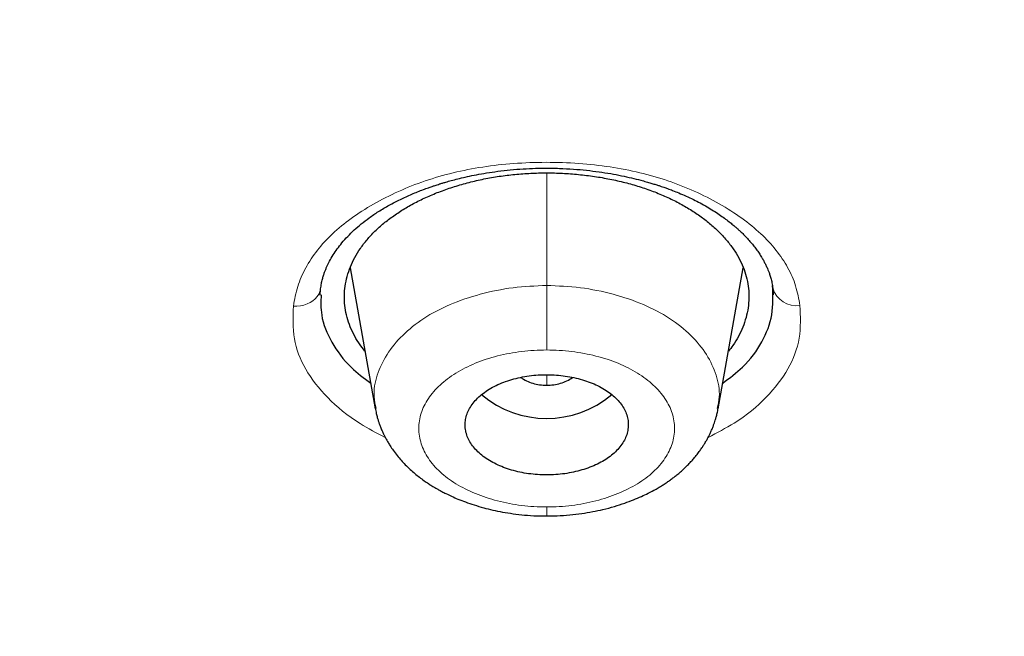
# Model space of a CAD drawing. Header units: millimetres. Extents: x 8 to 1023, y 12 to 832.
# Tile 507 of 656: x 633 to 644, y 745 to 752. Entities that reach past the tile are written whole.
import ezdxf

# ---------------------------------------------------------------- set-up
doc = ezdxf.new("R2010")
doc.units = ezdxf.units.MM

msp = doc.modelspace()

# ---------------------------------------------------------------- linework, layer by layer
at = {"color": 8, "linetype": 'Continuous', "lineweight": 0}
for p, q in [((638.967, 750.291), (638.967, 749.051)), ((636.476, 749.032), (636.474, 749.016)), ((641.46, 749.023), (641.458, 749.04)), ((638.967, 747.951), (638.967, 748.067))]:
    msp.add_line(p, q, dxfattribs=at)
at = {"color": 7, "linetype": 'Continuous', "lineweight": 30}
for p, q in [((636.799, 749.245), (637.076, 747.692)), ((640.858, 747.692), (641.135, 749.246)), ((636.47, 748.944), (636.474, 749.014)), ((641.46, 749.022), (641.465, 748.948))]:
    msp.add_line(p, q, dxfattribs=at)
at = {"color": 8, "linetype": 'Continuous', "lineweight": 0, "flags": 128}
msp.add_lwpolyline([(636.474, 749.014), (636.474, 749.014), (636.466, 748.984), (636.453, 748.955), (636.435, 748.928), (636.413, 748.903), (636.387, 748.881), (636.357, 748.862), (636.324, 748.847), (636.289, 748.835), (636.252, 748.827), (636.213, 748.823), (636.174, 748.823)], dxfattribs=at)
at = {"color": 8, "linetype": 'Continuous', "lineweight": 0}
msp.add_arc((641.718, 749.096), 0.268, 196.2033, 278.9921, dxfattribs=at)
at = {"color": 7, "linetype": 'Continuous', "lineweight": 30}
msp.add_arc((638.967, 748.695), 1.11, 229.7046, 310.2267, dxfattribs=at)
for points, knots in [([(599.682, 745.296), (599.045, 745.71), (597.769, 746.537), (595.954, 747.852), (594.215, 749.218), (592.561, 750.639), (590.993, 752.11), (589.514, 753.627), (588.127, 755.19), (586.835, 756.793), (585.64, 758.435), (584.544, 760.114), (583.551, 761.825), (582.662, 763.565), (581.879, 765.332), (581.203, 767.121), (580.634, 768.929), (580.173, 770.754), (579.821, 772.591), (579.58, 774.437), (579.449, 776.289), (579.431, 778.143), (579.525, 779.997), (579.731, 781.845), (580.046, 783.686), (580.472, 785.515), (581.006, 787.329), (581.648, 789.125), (582.396, 790.899), (583.25, 792.649), (584.209, 794.369), (585.272, 796.059), (586.435, 797.713), (587.696, 799.329), (589.053, 800.905), (590.502, 802.438), (592.041, 803.924), (593.668, 805.361), (595.379, 806.746), (597.172, 808.076), (599.044, 809.349), (600.991, 810.562), (603.009, 811.713), (605.094, 812.8), (607.242, 813.822), (609.448, 814.777), (611.71, 815.662), (614.023, 816.476), (616.382, 817.216), (618.785, 817.882), (621.225, 818.472), (623.697, 818.985), (626.198, 819.422), (628.723, 819.78), (631.267, 820.06), (633.826, 820.26), (636.394, 820.386), (638.109, 820.401), (638.967, 820.409)], [0, 0, 0, 0, 0.017858, 0.035716, 0.053573, 0.07143, 0.089286, 0.107143, 0.124999, 0.142856, 0.160713, 0.178571, 0.196429, 0.214287, 0.232143, 0.25, 0.267856, 0.285712, 0.303568, 0.321425, 0.339282, 0.35714, 0.374998, 0.392856, 0.410713, 0.42857, 0.446428, 0.464285, 0.482142, 0.499999, 0.517857, 0.535714, 0.553571, 0.571428, 0.589285, 0.607142, 0.624999, 0.642856, 0.660713, 0.67857, 0.696427, 0.714284, 0.732141, 0.749999, 0.767857, 0.785715, 0.803573, 0.821432, 0.83929, 0.857149, 0.875005, 0.892861, 0.910716, 0.928572, 0.946428, 0.964284, 0.982141, 1, 1, 1, 1]), ([(638.967, 820.409), (639.825, 820.401), (641.54, 820.386), (644.108, 820.26), (646.667, 820.06), (649.211, 819.78), (651.736, 819.422), (654.237, 818.985), (656.847, 818.443), (659.555, 817.781), (662.346, 816.982), (665.077, 816.082), (667.741, 815.083), (670.332, 813.99), (672.724, 812.86), (674.924, 811.713), (676.942, 810.562), (678.889, 809.349), (680.762, 808.076), (682.555, 806.746), (684.266, 805.361), (685.893, 803.924), (687.432, 802.438), (688.881, 800.905), (690.237, 799.329), (691.498, 797.713), (692.662, 796.059), (693.724, 794.369), (694.737, 792.553), (695.676, 790.607), (696.518, 788.53), (697.215, 786.425), (697.764, 784.298), (698.165, 782.153), (698.403, 780.1), (698.503, 778.144), (698.485, 776.289), (698.354, 774.437), (698.113, 772.591), (697.761, 770.754), (697.3, 768.929), (696.731, 767.121), (696.054, 765.331), (695.271, 763.565), (694.383, 761.824), (693.39, 760.113), (692.294, 758.435), (691.099, 756.793), (689.735, 755.101), (688.185, 753.369), (686.433, 751.611), (684.562, 749.919), (682.573, 748.298), (680.479, 746.747), (678.994, 745.78), (678.252, 745.296)], [0, 0, 0, 0, 0.017859, 0.035717, 0.053574, 0.07143, 0.089287, 0.107143, 0.125, 0.145832, 0.166666, 0.1875, 0.208333, 0.229166, 0.249999, 0.267856, 0.285713, 0.303571, 0.321429, 0.339287, 0.357144, 0.375001, 0.392858, 0.410715, 0.428572, 0.446429, 0.464286, 0.482143, 0.500002, 0.520835, 0.541668, 0.562501, 0.583334, 0.604167, 0.624999, 0.642856, 0.660713, 0.678571, 0.696428, 0.714286, 0.732144, 0.750003, 0.76786, 0.785718, 0.803575, 0.821433, 0.839289, 0.857146, 0.875003, 0.895835, 0.916668, 0.9375, 0.958333, 0.979167, 1, 1, 1, 1]), ([(638.967, 818.009), (638.363, 818.005), (637.155, 817.997), (635.344, 817.932), (633.537, 817.829), (631.733, 817.684), (629.932, 817.497), (628.138, 817.27), (626.406, 817.01), (624.74, 816.723), (623.142, 816.413), (621.561, 816.07), (619.998, 815.696), (618.452, 815.29), (616.871, 814.836), (615.257, 814.332), (613.617, 813.776), (612.006, 813.183), (610.424, 812.556), (608.872, 811.894), (607.347, 811.195), (605.892, 810.481), (604.506, 809.757), (603.192, 809.027), (601.909, 808.271), (600.657, 807.489), (599.437, 806.68), (598.215, 805.823), (596.995, 804.914), (595.784, 803.952), (594.616, 802.964), (593.491, 801.949), (592.408, 800.907), (591.368, 799.838), (590.398, 798.773), (589.498, 797.719), (588.669, 796.68), (587.883, 795.627), (587.142, 794.56), (586.444, 793.479), (585.772, 792.352), (585.13, 791.179), (584.523, 789.96), (583.969, 788.728), (583.469, 787.481), (583.022, 786.222), (582.629, 784.948), (582.298, 783.698), (582.028, 782.477), (581.813, 781.29), (581.646, 780.102), (581.527, 778.911), (581.456, 777.72), (581.433, 776.492), (581.462, 775.23), (581.549, 773.935), (581.692, 772.641), (581.893, 771.348), (582.15, 770.056), (582.464, 768.768), (582.823, 767.522), (583.22, 766.322), (583.651, 765.17), (584.126, 764.03), (584.646, 762.902), (585.211, 761.785), (585.839, 760.646), (586.536, 759.488), (587.305, 758.312), (588.125, 757.153), (588.999, 756.011), (589.924, 754.886), (590.899, 753.781), (591.891, 752.731), (592.892, 751.735), (593.898, 750.792), (594.941, 749.871), (596.02, 748.973), (597.135, 748.096), (598.32, 747.217), (599.579, 746.339), (600.913, 745.464), (602.288, 744.619), (603.703, 743.803), (605.158, 743.016), (606.648, 742.263), (608.124, 741.565), (609.578, 740.921), (611.01, 740.327), (612.463, 739.764), (613.937, 739.231), (615.434, 738.729), (616.999, 738.243), (618.633, 737.778), (620.334, 737.336), (622.053, 736.934), (623.789, 736.571), (625.543, 736.247), (627.31, 735.962), (629.038, 735.725), (630.722, 735.531), (632.361, 735.377), (634.005, 735.258), (635.654, 735.172), (637.309, 735.119), (638.414, 735.113), (638.967, 735.109)], [0, 0, 0, 0, 0.01003, 0.020054, 0.030083, 0.040124, 0.050187, 0.060282, 0.070362, 0.079553, 0.088711, 0.097842, 0.106955, 0.116055, 0.12515, 0.135215, 0.145244, 0.155247, 0.165233, 0.175211, 0.185191, 0.195231, 0.204429, 0.213609, 0.222777, 0.23194, 0.241107, 0.250284, 0.260264, 0.270231, 0.280194, 0.290164, 0.300149, 0.31016, 0.320251, 0.329484, 0.338685, 0.347862, 0.357022, 0.366175, 0.375328, 0.385279, 0.395221, 0.405163, 0.415118, 0.425096, 0.435106, 0.445185, 0.454404, 0.463594, 0.472765, 0.481925, 0.491084, 0.500249, 0.510205, 0.520158, 0.530119, 0.540101, 0.550114, 0.56017, 0.570237, 0.579425, 0.588586, 0.597726, 0.606856, 0.615983, 0.625115, 0.635087, 0.645061, 0.655045, 0.665052, 0.67509, 0.685171, 0.695207, 0.70436, 0.713496, 0.722621, 0.731743, 0.74087, 0.750008, 0.759978, 0.769956, 0.779952, 0.789974, 0.800033, 0.810138, 0.820182, 0.829338, 0.838477, 0.847605, 0.856731, 0.86586, 0.875, 0.885017, 0.895019, 0.905016, 0.915017, 0.92503, 0.935066, 0.945076, 0.954226, 0.963368, 0.97251, 0.981657, 0.990818, 1, 1, 1, 1]), ([(638.967, 735.109), (639.574, 735.113), (640.787, 735.121), (642.603, 735.185), (644.413, 735.288), (646.217, 735.433), (648.014, 735.618), (649.801, 735.844), (651.525, 736.103), (653.184, 736.389), (654.78, 736.7), (656.361, 737.043), (657.927, 737.419), (659.479, 737.828), (661.066, 738.282), (662.683, 738.787), (664.324, 739.344), (665.935, 739.936), (667.518, 740.564), (669.071, 741.227), (670.597, 741.926), (672.053, 742.641), (673.438, 743.365), (674.752, 744.095), (676.034, 744.851), (677.285, 745.634), (678.505, 746.442), (679.727, 747.299), (680.947, 748.208), (682.157, 749.169), (683.325, 750.157), (684.449, 751.171), (685.531, 752.212), (686.571, 753.281), (687.54, 754.346), (688.44, 755.401), (689.269, 756.44), (690.054, 757.494), (690.796, 758.561), (691.493, 759.642), (692.165, 760.769), (692.807, 761.942), (693.414, 763.161), (693.967, 764.394), (694.467, 765.639), (694.913, 766.898), (695.307, 768.172), (695.637, 769.422), (695.907, 770.643), (696.122, 771.83), (696.289, 773.019), (696.407, 774.209), (696.478, 775.401), (696.501, 776.628), (696.472, 777.89), (696.385, 779.185), (696.241, 780.478), (696.04, 781.77), (695.783, 783.061), (695.469, 784.349), (695.11, 785.595), (694.712, 786.795), (694.282, 787.948), (693.806, 789.089), (693.286, 790.218), (692.721, 791.335), (692.12, 792.423), (691.486, 793.483), (690.822, 794.514), (690.118, 795.532), (689.373, 796.538), (688.589, 797.53), (687.765, 798.51), (686.903, 799.473), (685.994, 800.432), (685.038, 801.383), (684.031, 802.327), (682.988, 803.248), (681.91, 804.146), (680.795, 805.023), (679.662, 805.863), (678.514, 806.667), (677.353, 807.437), (676.161, 808.184), (674.939, 808.909), (673.685, 809.611), (672.401, 810.29), (671.091, 810.944), (669.74, 811.58), (668.351, 812.195), (666.92, 812.79), (665.466, 813.354), (663.991, 813.887), (662.494, 814.39), (661.001, 814.854), (659.513, 815.28), (658.034, 815.671), (656.538, 816.032), (655.027, 816.364), (653.499, 816.666), (651.955, 816.939), (650.399, 817.182), (648.812, 817.398), (647.198, 817.584), (645.557, 817.739), (643.913, 817.86), (642.267, 817.945), (640.618, 817.999), (639.517, 818.006), (638.967, 818.009)], [0, 0, 0, 0, 0.010081, 0.020137, 0.030179, 0.040216, 0.050257, 0.060311, 0.070335, 0.079491, 0.088633, 0.097767, 0.1069, 0.116039, 0.125192, 0.135253, 0.145282, 0.155288, 0.16528, 0.175267, 0.185259, 0.195301, 0.204496, 0.213673, 0.222839, 0.232002, 0.241168, 0.250345, 0.260322, 0.270285, 0.280246, 0.290212, 0.300194, 0.310203, 0.320293, 0.329526, 0.338727, 0.347904, 0.357065, 0.366218, 0.375372, 0.385323, 0.395264, 0.405207, 0.415162, 0.425139, 0.435149, 0.445226, 0.454443, 0.463632, 0.472801, 0.481959, 0.491116, 0.500279, 0.510233, 0.520184, 0.530144, 0.540125, 0.550137, 0.560192, 0.570258, 0.579448, 0.588609, 0.59775, 0.60688, 0.616007, 0.625139, 0.633867, 0.642594, 0.651329, 0.660077, 0.668845, 0.677642, 0.686473, 0.695244, 0.704395, 0.713529, 0.722653, 0.731774, 0.740899, 0.750037, 0.758756, 0.767483, 0.776222, 0.78498, 0.793764, 0.802579, 0.811433, 0.820208, 0.829363, 0.838502, 0.847632, 0.856762, 0.865897, 0.875044, 0.883755, 0.89247, 0.901196, 0.909939, 0.918704, 0.927499, 0.936329, 0.945126, 0.954305, 0.963462, 0.972602, 0.981734, 0.990864, 1, 1, 1, 1]), ([(696.002, 776.466), (695.995, 775.965), (695.98, 774.963), (695.861, 773.463), (695.671, 771.966), (695.403, 770.472), (695.058, 768.982), (694.646, 767.529), (694.173, 766.115), (693.644, 764.745), (693.05, 763.39), (692.39, 762.05), (691.653, 760.704), (690.836, 759.354), (689.936, 758.003), (688.967, 756.676), (687.929, 755.373), (686.822, 754.093), (685.671, 752.865), (684.485, 751.69), (683.268, 750.57), (681.999, 749.481), (680.677, 748.423), (679.281, 747.382), (677.809, 746.359), (676.259, 745.359), (674.655, 744.399), (672.996, 743.477), (671.286, 742.597), (669.568, 741.779), (667.85, 741.022), (666.138, 740.324), (664.394, 739.67), (662.62, 739.06), (660.784, 738.485), (658.885, 737.946), (656.924, 737.45), (654.934, 737.004), (652.914, 736.61), (650.868, 736.267), (648.844, 735.984), (646.851, 735.757), (644.895, 735.584), (642.936, 735.461), (640.975, 735.386), (638.968, 735.36), (636.917, 735.386), (634.827, 735.468), (632.743, 735.605), (630.664, 735.798), (628.594, 736.046), (626.578, 736.343), (624.621, 736.682), (622.727, 737.062), (620.857, 737.487), (619.01, 737.958), (617.144, 738.486), (615.264, 739.075), (613.374, 739.728), (611.522, 740.43), (609.706, 741.18), (607.926, 741.979), (606.219, 742.809), (604.589, 743.665), (603.037, 744.539), (601.531, 745.45), (600.073, 746.396), (598.63, 747.399), (597.207, 748.46), (595.812, 749.581), (594.477, 750.737), (593.201, 751.928), (591.982, 753.155), (590.846, 754.392), (589.791, 755.634), (588.819, 756.873), (587.909, 758.133), (587.061, 759.414), (586.26, 760.742), (585.51, 762.116), (584.818, 763.533), (584.199, 764.965), (583.654, 766.413), (583.181, 767.878), (582.788, 769.332), (582.473, 770.771), (582.232, 772.188), (582.061, 773.609), (581.954, 775.036), (581.941, 775.989), (581.934, 776.466)], [0, 0, 0, 0, 0.011647, 0.023279, 0.034914, 0.046569, 0.058262, 0.069997, 0.081033, 0.092045, 0.103046, 0.114051, 0.125075, 0.136674, 0.148268, 0.159874, 0.171507, 0.183184, 0.194903, 0.205931, 0.216944, 0.227954, 0.238974, 0.250018, 0.2616, 0.2732, 0.284834, 0.296518, 0.308264, 0.319998, 0.330999, 0.341975, 0.352941, 0.363907, 0.374886, 0.386463, 0.398058, 0.409684, 0.421356, 0.433089, 0.444843, 0.455871, 0.466863, 0.477832, 0.488791, 0.499751, 0.51144, 0.523115, 0.53479, 0.54648, 0.558201, 0.569925, 0.580927, 0.591892, 0.602833, 0.61376, 0.624687, 0.6364, 0.648087, 0.659761, 0.671439, 0.683135, 0.694871, 0.705904, 0.716895, 0.727858, 0.738804, 0.749746, 0.761426, 0.773081, 0.784724, 0.796373, 0.808043, 0.819784, 0.830839, 0.841857, 0.852852, 0.863839, 0.87483, 0.886496, 0.898127, 0.909738, 0.921348, 0.932974, 0.944696, 0.955762, 0.96681, 0.977856, 0.988914, 1, 1, 1, 1]), ([(582.445, 775.805), (582.445, 775.791), (582.446, 775.76), (582.447, 775.709), (582.449, 775.649), (582.451, 775.581), (582.454, 775.505), (582.457, 775.421), (582.461, 775.331), (582.465, 775.232), (582.47, 775.126), (582.481, 774.907), (582.5, 774.597), (582.529, 774.201), (582.56, 773.843), (582.593, 773.506), (582.628, 773.19), (582.665, 772.876), (582.711, 772.525), (582.768, 772.132), (582.837, 771.695), (582.904, 771.311), (582.965, 770.984), (583.017, 770.718), (583.07, 770.459), (583.122, 770.215), (583.173, 769.987), (583.221, 769.774), (583.26, 769.611), (583.288, 769.493), (583.306, 769.42), (583.323, 769.353), (583.337, 769.294), (583.35, 769.246), (583.359, 769.209), (583.366, 769.182), (583.372, 769.159), (583.378, 769.131), (583.387, 769.096), (583.398, 769.054), (583.41, 769.007), (583.428, 768.941), (583.451, 768.852), (583.482, 768.737), (583.516, 768.613), (583.553, 768.478), (583.594, 768.333), (583.638, 768.177), (583.686, 768.014), (583.735, 767.849), (583.784, 767.687), (583.847, 767.486), (583.922, 767.248), (584.011, 766.978), (584.098, 766.72), (584.182, 766.477), (584.265, 766.245), (584.347, 766.019), (584.43, 765.796), (584.513, 765.577), (584.597, 765.362), (584.681, 765.149), (584.766, 764.938), (584.855, 764.724), (584.947, 764.504), (585.046, 764.275), (585.151, 764.035), (585.248, 763.818), (585.336, 763.627), (585.412, 763.461), (585.492, 763.292), (585.572, 763.123), (585.654, 762.954), (585.734, 762.791), (585.812, 762.634), (585.886, 762.487), (585.955, 762.351), (586.02, 762.225), (586.076, 762.116), (586.123, 762.027), (586.16, 761.957), (586.191, 761.898), (586.22, 761.843), (586.252, 761.784), (586.292, 761.708), (586.342, 761.618), (586.399, 761.511), (586.463, 761.395), (586.533, 761.269), (586.609, 761.134), (586.69, 760.991), (586.777, 760.838), (586.871, 760.677), (587.008, 760.442), (587.188, 760.142), (587.409, 759.783), (587.629, 759.435), (587.821, 759.138), (587.984, 758.889), (588.12, 758.687), (588.252, 758.491), (588.381, 758.303), (588.506, 758.125), (588.624, 757.956), (588.737, 757.798), (588.845, 757.648), (588.946, 757.509), (589.042, 757.378), (589.137, 757.25), (589.234, 757.12), (589.337, 756.983), (589.452, 756.831), (589.581, 756.663), (589.725, 756.478), (589.878, 756.283), (590.04, 756.08), (590.266, 755.8), (590.557, 755.446), (590.835, 755.119), (591.036, 754.886), (591.156, 754.747), (591.277, 754.609), (591.4, 754.47), (591.524, 754.331), (591.649, 754.193), (591.765, 754.066), (591.87, 753.951), (591.962, 753.851), (592.045, 753.762), (592.112, 753.69), (592.164, 753.634), (592.204, 753.592), (592.239, 753.554), (592.272, 753.52), (592.3, 753.49), (592.322, 753.467), (592.339, 753.449), (592.357, 753.43), (592.378, 753.408), (592.405, 753.379), (592.44, 753.343), (592.483, 753.298), (592.534, 753.245), (592.592, 753.184), (592.655, 753.12), (592.72, 753.053), (592.785, 752.985), (592.852, 752.918), (592.977, 752.79), (593.165, 752.601), (593.418, 752.35), (593.681, 752.094), (593.968, 751.819), (594.277, 751.527), (594.605, 751.224), (594.934, 750.926), (595.263, 750.634), (595.591, 750.348), (595.881, 750.099), (596.129, 749.89), (596.331, 749.722), (596.524, 749.563), (596.706, 749.414), (596.867, 749.284), (597.008, 749.171), (597.13, 749.074), (597.25, 748.978), (597.374, 748.881), (597.508, 748.776), (597.652, 748.664), (597.808, 748.544), (597.975, 748.417), (598.153, 748.282), (598.342, 748.141), (598.538, 747.995), (598.739, 747.847), (598.94, 747.701), (599.22, 747.499), (599.579, 747.245), (600.015, 746.943), (600.448, 746.649), (600.879, 746.363), (601.31, 746.083), (601.742, 745.808), (602.163, 745.545), (602.575, 745.293), (602.98, 745.049), (603.395, 744.804), (603.824, 744.556), (604.265, 744.306), (604.63, 744.103), (604.91, 743.95), (605.099, 743.847), (605.28, 743.75), (605.452, 743.658), (605.614, 743.573), (605.766, 743.493), (605.908, 743.418), (606.018, 743.361), (606.097, 743.321), (606.146, 743.296), (606.187, 743.275), (606.219, 743.258), (606.245, 743.244), (606.269, 743.232), (606.296, 743.218), (606.334, 743.199), (606.385, 743.173), (606.45, 743.14), (606.523, 743.103), (606.6, 743.064), (606.717, 743.005), (606.876, 742.925), (607.083, 742.823), (607.304, 742.715), (607.539, 742.6), (607.787, 742.482), (608.042, 742.36), (608.3, 742.239), (608.556, 742.121), (608.862, 741.98), (609.217, 741.82), (609.617, 741.643), (610.008, 741.473), (610.39, 741.31), (610.766, 741.152), (611.14, 740.998), (611.62, 740.804), (612.207, 740.572), (612.904, 740.306), (613.624, 740.041), (614.365, 739.777), (615.129, 739.515), (615.898, 739.262), (616.673, 739.017), (617.494, 738.768), (618.362, 738.517), (619.278, 738.265), (620.2, 738.025), (621.127, 737.797), (622.059, 737.58), (622.997, 737.374), (623.913, 737.186), (624.807, 737.014), (625.678, 736.856), (626.552, 736.709), (627.428, 736.572), (628.306, 736.445), (629.187, 736.328), (630.071, 736.221), (630.957, 736.124), (631.845, 736.037), (632.734, 735.96), (633.626, 735.894), (634.502, 735.839), (635.362, 735.794), (636.206, 735.76), (637.052, 735.735), (637.899, 735.719), (638.792, 735.711), (639.729, 735.714), (640.71, 735.73), (641.688, 735.758), (642.665, 735.798), (643.641, 735.851), (644.614, 735.915), (645.559, 735.99), (646.476, 736.074), (647.363, 736.165), (648.248, 736.266), (649.13, 736.378), (650.01, 736.499), (650.887, 736.63), (651.762, 736.772), (652.635, 736.923), (653.504, 737.085), (654.37, 737.257), (655.233, 737.438), (656.074, 737.625), (656.896, 737.818), (657.697, 738.016), (658.494, 738.223), (659.287, 738.438), (660.116, 738.673), (660.981, 738.931), (661.879, 739.211), (662.77, 739.503), (663.654, 739.806), (664.53, 740.12), (665.398, 740.445), (666.12, 740.726), (666.7, 740.96), (667.143, 741.142), (667.588, 741.328), (668.034, 741.52), (668.482, 741.716), (668.917, 741.91), (669.34, 742.103), (669.753, 742.295), (670.072, 742.446), (670.296, 742.553), (670.422, 742.614), (670.548, 742.675), (670.676, 742.737), (670.803, 742.8), (670.931, 742.863), (671.055, 742.924), (671.178, 742.986), (671.297, 743.046), (671.41, 743.103), (671.509, 743.153), (671.593, 743.195), (671.663, 743.231), (671.716, 743.258), (671.758, 743.28), (671.794, 743.299), (671.835, 743.32), (671.884, 743.345), (671.941, 743.375), (672.014, 743.412), (672.102, 743.458), (672.207, 743.513), (672.322, 743.574), (672.442, 743.637), (672.603, 743.723), (672.805, 743.831), (673.079, 743.98), (673.387, 744.149), (673.729, 744.34), (674.075, 744.537), (674.42, 744.735), (674.759, 744.934), (675.112, 745.144), (675.478, 745.365), (675.854, 745.596), (676.221, 745.826), (676.583, 746.057), (676.944, 746.291), (677.308, 746.531), (677.675, 746.777), (678.047, 747.031), (678.36, 747.25), (678.612, 747.427), (678.798, 747.56), (678.973, 747.686), (679.139, 747.806), (679.295, 747.92), (679.441, 748.028), (679.577, 748.129), (679.7, 748.221), (679.811, 748.305), (679.915, 748.384), (680.023, 748.466), (680.137, 748.553), (680.258, 748.646), (680.386, 748.745), (680.529, 748.857), (680.688, 748.981), (680.862, 749.12), (681.045, 749.266), (681.232, 749.418), (681.42, 749.571), (681.688, 749.792), (682.03, 750.08), (682.41, 750.406), (682.745, 750.7), (683.041, 750.964), (683.336, 751.231), (683.633, 751.505), (683.935, 751.789), (684.176, 752.02), (684.355, 752.194), (684.472, 752.308), (684.59, 752.424), (684.708, 752.542), (684.825, 752.658), (684.938, 752.772), (685.046, 752.882), (685.149, 752.986), (685.246, 753.085), (685.332, 753.175), (685.409, 753.255), (685.47, 753.319), (685.517, 753.367), (685.551, 753.403), (685.58, 753.433), (685.606, 753.461), (685.634, 753.491), (685.668, 753.526), (685.708, 753.569), (685.755, 753.619), (685.823, 753.691), (685.911, 753.786), (686.019, 753.902), (686.13, 754.023), (686.261, 754.167), (686.414, 754.336), (686.589, 754.532), (686.77, 754.738), (686.954, 754.95), (687.232, 755.274), (687.595, 755.709), (687.935, 756.13), (688.169, 756.427), (688.303, 756.598), (688.435, 756.77), (688.565, 756.94), (688.692, 757.108), (688.814, 757.272), (688.931, 757.431), (689.041, 757.581), (689.143, 757.723), (689.237, 757.855), (689.319, 757.97), (689.39, 758.07), (689.453, 758.16), (689.517, 758.252), (689.586, 758.351), (689.658, 758.457), (689.741, 758.578), (689.834, 758.715), (689.937, 758.87), (690.046, 759.035), (690.16, 759.21), (690.318, 759.454), (690.515, 759.764), (690.767, 760.174), (691.033, 760.62), (691.239, 760.978), (691.37, 761.211), (691.43, 761.318), (691.487, 761.421), (691.539, 761.516), (691.585, 761.6), (691.624, 761.673), (691.656, 761.731), (691.68, 761.776), (691.698, 761.81), (691.712, 761.836), (691.722, 761.856), (691.731, 761.873), (691.741, 761.892), (691.755, 761.918), (691.772, 761.95), (691.792, 761.987), (691.821, 762.042), (691.861, 762.12), (691.914, 762.221), (691.971, 762.333), (692.05, 762.488), (692.151, 762.687), (692.272, 762.933), (692.396, 763.19), (692.523, 763.459), (692.637, 763.706), (692.738, 763.928), (692.824, 764.122), (692.909, 764.315), (692.989, 764.502), (693.063, 764.678), (693.134, 764.848), (693.201, 765.011), (693.263, 765.166), (693.32, 765.309), (693.369, 765.433), (693.41, 765.538), (693.445, 765.63), (693.481, 765.724), (693.522, 765.831), (693.568, 765.954), (693.619, 766.094), (693.674, 766.245), (693.732, 766.407), (693.792, 766.58), (693.852, 766.754), (693.911, 766.928), (693.968, 767.099), (694.024, 767.271), (694.079, 767.441), (694.131, 767.607), (694.181, 767.77), (694.241, 767.971), (694.31, 768.207), (694.387, 768.476), (694.443, 768.68), (694.48, 768.82), (694.5, 768.897), (694.519, 768.966), (694.534, 769.027), (694.548, 769.079), (694.559, 769.122), (694.568, 769.158), (694.576, 769.19), (694.585, 769.225), (694.596, 769.269), (694.61, 769.323), (694.625, 769.386), (694.643, 769.459), (694.664, 769.543), (694.686, 769.637), (694.71, 769.74), (694.737, 769.854), (694.774, 770.015), (694.819, 770.219), (694.876, 770.49), (694.936, 770.784), (694.997, 771.101), (695.053, 771.412), (695.105, 771.717), (695.154, 772.019), (695.204, 772.356), (695.256, 772.734), (695.308, 773.156), (695.354, 773.588), (695.395, 774.028), (695.429, 774.472), (695.451, 774.796), (695.459, 774.972), (695.46, 774.998)], [0, 0, 0, 0, 0.000308, 0.00069, 0.001145, 0.001674, 0.002276, 0.00292, 0.003632, 0.004411, 0.005257, 0.006152, 0.009626, 0.012651, 0.015604, 0.018178, 0.020695, 0.02317, 0.025678, 0.029092, 0.032585, 0.036159, 0.038302, 0.040463, 0.042551, 0.044541, 0.046341, 0.048052, 0.049674, 0.050287, 0.050886, 0.051446, 0.051921, 0.05231, 0.052613, 0.052804, 0.052961, 0.053179, 0.053464, 0.053812, 0.054194, 0.054604, 0.05543, 0.056351, 0.057369, 0.058452, 0.059626, 0.060891, 0.062239, 0.063584, 0.064902, 0.066193, 0.068489, 0.070695, 0.07281, 0.074779, 0.076663, 0.078501, 0.080325, 0.082135, 0.0839, 0.08565, 0.087387, 0.08913, 0.090952, 0.092859, 0.09485, 0.096926, 0.098274, 0.099656, 0.101071, 0.102516, 0.103918, 0.105323, 0.106643, 0.107879, 0.109031, 0.110099, 0.111082, 0.111784, 0.112377, 0.112857, 0.113276, 0.11378, 0.114377, 0.115197, 0.116102, 0.117093, 0.118169, 0.119332, 0.120556, 0.121864, 0.123254, 0.124726, 0.127926, 0.131043, 0.134078, 0.13703, 0.138843, 0.140623, 0.142364, 0.14403, 0.145612, 0.147112, 0.148529, 0.149862, 0.151113, 0.15228, 0.153387, 0.154557, 0.155794, 0.157098, 0.15869, 0.160373, 0.162145, 0.164008, 0.165957, 0.169858, 0.173805, 0.175097, 0.176394, 0.177695, 0.179001, 0.180312, 0.181628, 0.182918, 0.183956, 0.184904, 0.185762, 0.186531, 0.186966, 0.187365, 0.18773, 0.18806, 0.188352, 0.188581, 0.188733, 0.18889, 0.189107, 0.189383, 0.189718, 0.190161, 0.190677, 0.191267, 0.191909, 0.192557, 0.193211, 0.193869, 0.194531, 0.196938, 0.199405, 0.201934, 0.204523, 0.207615, 0.210672, 0.213694, 0.216683, 0.219637, 0.222551, 0.224419, 0.226191, 0.227867, 0.229446, 0.23093, 0.232027, 0.233066, 0.234053, 0.235094, 0.236222, 0.237439, 0.238744, 0.240137, 0.241618, 0.243188, 0.244814, 0.246468, 0.248106, 0.249729, 0.253273, 0.256743, 0.260138, 0.263484, 0.26681, 0.270115, 0.2734, 0.276392, 0.279395, 0.28247, 0.285617, 0.288837, 0.292128, 0.293531, 0.294898, 0.296193, 0.297416, 0.298566, 0.299645, 0.300653, 0.301588, 0.301976, 0.302323, 0.302612, 0.302842, 0.303015, 0.303155, 0.303344, 0.303584, 0.303961, 0.304422, 0.304945, 0.305488, 0.306049, 0.307393, 0.30883, 0.310362, 0.311986, 0.313704, 0.315477, 0.317252, 0.318998, 0.320714, 0.323489, 0.326185, 0.328803, 0.331343, 0.333818, 0.336286, 0.338754, 0.343278, 0.347803, 0.352328, 0.357176, 0.362024, 0.366874, 0.371725, 0.376579, 0.382198, 0.387818, 0.393438, 0.399057, 0.404677, 0.410297, 0.415916, 0.421067, 0.426217, 0.431363, 0.436505, 0.441643, 0.44678, 0.451918, 0.457057, 0.462198, 0.467338, 0.472478, 0.477619, 0.482467, 0.487317, 0.49217, 0.49703, 0.501898, 0.507534, 0.513158, 0.518775, 0.524387, 0.529996, 0.535605, 0.541214, 0.546354, 0.551494, 0.556634, 0.561772, 0.566907, 0.572047, 0.577191, 0.582339, 0.587488, 0.592639, 0.59779, 0.602941, 0.607798, 0.612655, 0.617512, 0.622369, 0.627226, 0.632845, 0.638459, 0.64407, 0.64968, 0.65529, 0.660898, 0.666508, 0.669406, 0.67233, 0.675279, 0.678255, 0.681257, 0.684301, 0.68705, 0.689866, 0.69275, 0.693613, 0.694482, 0.695357, 0.696238, 0.697125, 0.698018, 0.698897, 0.699709, 0.7006, 0.701391, 0.702082, 0.702673, 0.703163, 0.703553, 0.703797, 0.704045, 0.704323, 0.704664, 0.705071, 0.705543, 0.706196, 0.706944, 0.707779, 0.708635, 0.709499, 0.711221, 0.712975, 0.715398, 0.717879, 0.720418, 0.722964, 0.725469, 0.727931, 0.730829, 0.733666, 0.736441, 0.73918, 0.741976, 0.744786, 0.747659, 0.750595, 0.753592, 0.755153, 0.756652, 0.758075, 0.759422, 0.760694, 0.76189, 0.763011, 0.764057, 0.764932, 0.765771, 0.766663, 0.767617, 0.768632, 0.769708, 0.770846, 0.77225, 0.773737, 0.775308, 0.776945, 0.778574, 0.780189, 0.783939, 0.787607, 0.790333, 0.793014, 0.795703, 0.798467, 0.801307, 0.804223, 0.805343, 0.806474, 0.807615, 0.808768, 0.809931, 0.811049, 0.812089, 0.813144, 0.814106, 0.814973, 0.815747, 0.816426, 0.816815, 0.81716, 0.817451, 0.81769, 0.817966, 0.818306, 0.818714, 0.819191, 0.819737, 0.820807, 0.821917, 0.823067, 0.824256, 0.826025, 0.827874, 0.829805, 0.831814, 0.833841, 0.838883, 0.843888, 0.845453, 0.847015, 0.848572, 0.850125, 0.851625, 0.853136, 0.854564, 0.85591, 0.857172, 0.858352, 0.85945, 0.860254, 0.861023, 0.86184, 0.862717, 0.863654, 0.86465, 0.865925, 0.867287, 0.868734, 0.870268, 0.871888, 0.875148, 0.878391, 0.882556, 0.886693, 0.887618, 0.888542, 0.889446, 0.89026, 0.890977, 0.891598, 0.892122, 0.892465, 0.892749, 0.892973, 0.893137, 0.893255, 0.893404, 0.893628, 0.893917, 0.894227, 0.894552, 0.895334, 0.896195, 0.897134, 0.898152, 0.900125, 0.902192, 0.904352, 0.906606, 0.908953, 0.91054, 0.912168, 0.913799, 0.915348, 0.916812, 0.91819, 0.919568, 0.920848, 0.92203, 0.923114, 0.923897, 0.924625, 0.925385, 0.926208, 0.927268, 0.928417, 0.929652, 0.930976, 0.932387, 0.933885, 0.93524, 0.936655, 0.938067, 0.939448, 0.940799, 0.942118, 0.943407, 0.945689, 0.947868, 0.949944, 0.950626, 0.951255, 0.951815, 0.952306, 0.952726, 0.953077, 0.953358, 0.953576, 0.953864, 0.954213, 0.954643, 0.955153, 0.955745, 0.956418, 0.957172, 0.958007, 0.958924, 0.959918, 0.961895, 0.963844, 0.966437, 0.968978, 0.971468, 0.973907, 0.976298, 0.978703, 0.981989, 0.985351, 0.988789, 0.992305, 0.995867, 0.999377, 1, 1, 1, 1]), ([(636.474, 749.014), (636.477, 749.033), (636.482, 749.069), (636.493, 749.118), (636.505, 749.16), (636.517, 749.195), (636.53, 749.228), (636.543, 749.259), (636.557, 749.289), (636.579, 749.332), (636.611, 749.387), (636.656, 749.454), (636.71, 749.522), (636.772, 749.592), (636.843, 749.662), (636.922, 749.73), (637.011, 749.798), (637.113, 749.868), (637.209, 749.924), (637.291, 749.968), (637.353, 749.999), (637.416, 750.029), (637.479, 750.057), (637.543, 750.083), (637.604, 750.107), (637.657, 750.127), (637.7, 750.141), (637.733, 750.152), (637.761, 750.161), (637.787, 750.17), (637.819, 750.18), (637.862, 750.192), (637.918, 750.208), (637.99, 750.227), (638.073, 750.247), (638.169, 750.267), (638.278, 750.287), (638.399, 750.306), (638.532, 750.322), (638.67, 750.334), (638.809, 750.342), (638.954, 750.345), (639.105, 750.342), (639.259, 750.334), (639.405, 750.321), (639.542, 750.304), (639.671, 750.284), (639.79, 750.261), (639.901, 750.237), (639.991, 750.214), (640.062, 750.195), (640.114, 750.18), (640.159, 750.166), (640.196, 750.154), (640.229, 750.143), (640.263, 750.132), (640.305, 750.117), (640.36, 750.096), (640.428, 750.069), (640.505, 750.036), (640.584, 749.999), (640.661, 749.959), (640.735, 749.918), (640.805, 749.876), (640.869, 749.834), (640.926, 749.793), (640.976, 749.755), (641.018, 749.722), (641.052, 749.693), (641.08, 749.668), (641.108, 749.642), (641.139, 749.612), (641.173, 749.576), (641.209, 749.536), (641.244, 749.494), (641.278, 749.451), (641.309, 749.407), (641.334, 749.366), (641.353, 749.335), (641.366, 749.311), (641.375, 749.293), (641.384, 749.275), (641.393, 749.257), (641.402, 749.235), (641.414, 749.207), (641.426, 749.172), (641.44, 749.129), (641.452, 749.078), (641.457, 749.041), (641.46, 749.022)], [0, 0, 0, 0, 0.01389, 0.02616, 0.036822, 0.045957, 0.054519, 0.062802, 0.070811, 0.078865, 0.096571, 0.114344, 0.131714, 0.151205, 0.170433, 0.18933, 0.208623, 0.229478, 0.251883, 0.262736, 0.273452, 0.284033, 0.294477, 0.304786, 0.31471, 0.323128, 0.329403, 0.334296, 0.337873, 0.341638, 0.346214, 0.351603, 0.360259, 0.370426, 0.382105, 0.395299, 0.41001, 0.426244, 0.444012, 0.462519, 0.480497, 0.497938, 0.51893, 0.538956, 0.558029, 0.576155, 0.593341, 0.609587, 0.624895, 0.639191, 0.647683, 0.655204, 0.661756, 0.66734, 0.671957, 0.676263, 0.68261, 0.691206, 0.702041, 0.715089, 0.728676, 0.74174, 0.755755, 0.769126, 0.781856, 0.793945, 0.805146, 0.814907, 0.822775, 0.829347, 0.83573, 0.84401, 0.854229, 0.864976, 0.876172, 0.887814, 0.899766, 0.910559, 0.919787, 0.924629, 0.929416, 0.934249, 0.939129, 0.944647, 0.952004, 0.961226, 0.972305, 0.985233, 1, 1, 1, 1]), ([(636.963, 748.325), (636.94, 748.356), (636.891, 748.419), (636.834, 748.518), (636.789, 748.621), (636.757, 748.725), (636.738, 748.831), (636.734, 748.937), (636.743, 749.044), (636.765, 749.151), (636.801, 749.257), (636.849, 749.36), (636.911, 749.46), (636.985, 749.556), (637.071, 749.649), (637.169, 749.737), (637.279, 749.82), (637.399, 749.899), (637.529, 749.971), (637.668, 750.037), (637.815, 750.096), (637.969, 750.148), (638.13, 750.193), (638.295, 750.23), (638.465, 750.258), (638.637, 750.278), (638.812, 750.29), (638.987, 750.293), (639.164, 750.287), (639.341, 750.273), (639.515, 750.251), (639.685, 750.22), (639.85, 750.182), (640.009, 750.136), (640.109, 750.099), (640.16, 750.081)], [0, 0, 0, 0, 0.029088, 0.059244, 0.089589, 0.119781, 0.149859, 0.18001, 0.210419, 0.241264, 0.271977, 0.302313, 0.332451, 0.362579, 0.39288, 0.422953, 0.453307, 0.483875, 0.514188, 0.544468, 0.574842, 0.605175, 0.635688, 0.666002, 0.696089, 0.726462, 0.756622, 0.786765, 0.817088, 0.847784, 0.87868, 0.909155, 0.939402, 0.969617, 1, 1, 1, 1]), ([(640.16, 750.081), (640.208, 750.061), (640.305, 750.021), (640.441, 749.953), (640.568, 749.878), (640.685, 749.798), (640.792, 749.713), (640.887, 749.622), (640.971, 749.528), (641.042, 749.431), (641.1, 749.331), (641.145, 749.228), (641.177, 749.123), (641.195, 749.017), (641.199, 748.911), (641.19, 748.804), (641.167, 748.697), (641.132, 748.592), (641.083, 748.489), (641.03, 748.4), (640.988, 748.347), (640.971, 748.326)], [0, 0, 0, 0, 0.053163, 0.106807, 0.160715, 0.214165, 0.267688, 0.322075, 0.375723, 0.428956, 0.482103, 0.535496, 0.589014, 0.642233, 0.695477, 0.749066, 0.803317, 0.857639, 0.911253, 0.964479, 1, 1, 1, 1]), ([(636.48, 748.949), (636.477, 748.874), (636.471, 748.696), (636.584, 748.423), (636.77, 748.167), (636.951, 748.031), (637.026, 747.975)], [0, 0, 0, 0, 0.212756, 0.504092, 0.795694, 1, 1, 1, 1]), ([(640.908, 747.973), (640.984, 748.031), (641.167, 748.168), (641.354, 748.426), (641.472, 748.733), (641.462, 748.944), (641.457, 749.052)], [0, 0, 0, 0, 0.191067, 0.45512, 0.720825, 1, 1, 1, 1]), ([(639.545, 747.092), (639.57, 747.105), (639.619, 747.132), (639.683, 747.179), (639.74, 747.23), (639.788, 747.286), (639.825, 747.345), (639.851, 747.406), (639.865, 747.468), (639.868, 747.531), (639.86, 747.593), (639.84, 747.654), (639.809, 747.713), (639.767, 747.77), (639.716, 747.823), (639.656, 747.872), (639.587, 747.917), (639.51, 747.957), (639.427, 747.991), (639.338, 748.019), (639.245, 748.041), (639.148, 748.057), (639.049, 748.066), (638.948, 748.068), (638.848, 748.064), (638.749, 748.052), (638.652, 748.034), (638.558, 748.009), (638.47, 747.977), (638.388, 747.94), (638.314, 747.897), (638.247, 747.849), (638.19, 747.796), (638.143, 747.74), (638.107, 747.681), (638.082, 747.62), (638.068, 747.558), (638.066, 747.496), (638.075, 747.433), (638.096, 747.372), (638.127, 747.313), (638.169, 747.257), (638.221, 747.204), (638.282, 747.155), (638.352, 747.111), (638.429, 747.071), (638.512, 747.037), (638.601, 747.009), (638.695, 746.987), (638.792, 746.972), (638.891, 746.964), (638.992, 746.962), (639.092, 746.967), (639.191, 746.979), (639.287, 746.998), (639.379, 747.023), (639.466, 747.054), (639.519, 747.079), (639.545, 747.092)], [0, 0, 0, 0, 0.017392, 0.034785, 0.052967, 0.071207, 0.08939, 0.107555, 0.125778, 0.143944, 0.161968, 0.180048, 0.198072, 0.215894, 0.233771, 0.251592, 0.269238, 0.286939, 0.304584, 0.322155, 0.339781, 0.357351, 0.37498, 0.392665, 0.410293, 0.428091, 0.445946, 0.463744, 0.481749, 0.499814, 0.517819, 0.535977, 0.554194, 0.572352, 0.590538, 0.608782, 0.626968, 0.645047, 0.663182, 0.681261, 0.699148, 0.71709, 0.734976, 0.752669, 0.770416, 0.788109, 0.805689, 0.823324, 0.840903, 0.858499, 0.876151, 0.893746, 0.911439, 0.929189, 0.946882, 0.964569, 0.982312, 1, 1, 1, 1]), ([(638.682, 748.038), (638.682, 748.037), (638.7, 748.022), (638.744, 747.999), (638.813, 747.972), (638.888, 747.955), (638.941, 747.953), (638.967, 747.951)], [0, 0, 0, 0, 0.0121133, 0.2590375, 0.5060566, 0.7530758, 1, 1, 1, 1]), ([(638.967, 747.951), (638.993, 747.953), (639.045, 747.955), (639.121, 747.972), (639.19, 747.999), (639.234, 748.022), (639.252, 748.038), (639.253, 748.038)], [0, 0, 0, 0, 0.246363, 0.492821, 0.739279, 0.985642, 1, 1, 1, 1]), ([(637.076, 747.697), (637.08, 747.677), (637.087, 747.641), (637.098, 747.597), (637.109, 747.562), (637.121, 747.527), (637.134, 747.49), (637.15, 747.451), (637.167, 747.416), (637.182, 747.385), (637.199, 747.354), (637.218, 747.32), (637.243, 747.279), (637.276, 747.231), (637.317, 747.178), (637.361, 747.125), (637.409, 747.073), (637.46, 747.024), (637.511, 746.979), (637.563, 746.938), (637.613, 746.901), (637.659, 746.869), (637.694, 746.847), (637.721, 746.83), (637.746, 746.816), (637.776, 746.799), (637.814, 746.778), (637.861, 746.754), (637.92, 746.726), (637.991, 746.695), (638.074, 746.663), (638.169, 746.631), (638.269, 746.601), (638.374, 746.575), (638.482, 746.553), (638.599, 746.534), (638.725, 746.52), (638.849, 746.511), (638.93, 746.511), (638.967, 746.511)], [0, 0, 0, 0, 0.0254847, 0.0464985, 0.0641373, 0.079221, 0.0967036, 0.1177074, 0.1355285, 0.1495429, 0.1643294, 0.1828988, 0.2019006, 0.2288875, 0.2611178, 0.2916186, 0.3207707, 0.3537015, 0.3836231, 0.4108509, 0.4389395, 0.4625946, 0.4813349, 0.4908941, 0.5024827, 0.5172441, 0.5351634, 0.5562235, 0.5839446, 0.6156711, 0.6513774, 0.6910409, 0.7346451, 0.7739909, 0.8160778, 0.8609284, 0.9085882, 0.9591367, 1, 1, 1, 1]), ([(638.967, 746.511), (639.005, 746.511), (639.09, 746.511), (639.219, 746.521), (639.351, 746.536), (639.472, 746.557), (639.593, 746.582), (639.711, 746.614), (639.824, 746.65), (639.923, 746.687), (640.009, 746.724), (640.082, 746.759), (640.144, 746.791), (640.196, 746.821), (640.242, 746.848), (640.284, 746.875), (640.322, 746.902), (640.359, 746.929), (640.396, 746.957), (640.434, 746.989), (640.476, 747.026), (640.518, 747.067), (640.556, 747.107), (640.591, 747.147), (640.625, 747.188), (640.656, 747.23), (640.683, 747.268), (640.705, 747.303), (640.726, 747.337), (640.743, 747.369), (640.759, 747.399), (640.774, 747.431), (640.79, 747.467), (640.804, 747.503), (640.817, 747.537), (640.827, 747.569), (640.837, 747.602), (640.848, 747.644), (640.854, 747.678), (640.858, 747.697)], [0, 0, 0, 0, 0.043133, 0.09566, 0.14524, 0.191962, 0.235872, 0.286839, 0.333465, 0.375739, 0.413637, 0.447129, 0.476181, 0.500764, 0.522807, 0.543851, 0.563903, 0.582973, 0.601628, 0.623024, 0.647631, 0.675159, 0.699965, 0.720305, 0.745328, 0.770201, 0.790383, 0.80729, 0.826771, 0.843285, 0.856589, 0.872118, 0.891332, 0.909814, 0.924967, 0.939307, 0.956203, 0.976148, 1, 1, 1, 1]), ([(678.252, 745.296), (677.819, 745.027), (676.954, 744.489), (675.615, 743.716), (674.247, 742.968), (672.848, 742.249), (671.422, 741.56), (669.972, 740.901), (668.447, 740.252), (666.844, 739.615), (665.162, 738.997), (663.454, 738.418), (661.721, 737.878), (660.017, 737.393), (658.348, 736.96), (656.718, 736.575), (655.073, 736.223), (653.414, 735.906), (651.742, 735.623), (650.059, 735.374), (648.644, 735.196), (647.498, 735.07), (646.618, 734.983), (645.717, 734.905), (644.783, 734.834), (643.813, 734.771), (642.934, 734.723), (642.169, 734.689), (641.534, 734.665), (640.929, 734.648), (640.405, 734.638), (639.966, 734.633), (639.608, 734.63), (639.28, 734.629), (639.07, 734.629), (638.967, 734.629)], [0, 0, 0, 0, 0.039965, 0.079929, 0.119922, 0.160016, 0.200089, 0.23998, 0.27989, 0.323933, 0.367928, 0.411888, 0.455897, 0.499945, 0.539967, 0.579932, 0.619887, 0.659888, 0.699966, 0.740007, 0.779935, 0.800437, 0.821039, 0.842058, 0.863869, 0.886742, 0.91016, 0.92548, 0.94039, 0.954618, 0.96777, 0.977052, 0.985307, 0.992835, 1, 1, 1, 1])]:
    msp.add_open_spline(points, degree=3, knots=knots, dxfattribs=at)
at = {"color": 8, "linetype": 'Continuous', "lineweight": 0}
for points, knots in [([(582.659, 776.332), (582.666, 775.834), (582.681, 774.839), (582.8, 773.349), (582.99, 771.862), (583.259, 770.378), (583.603, 768.901), (584.012, 767.464), (584.48, 766.072), (585.002, 764.724), (585.588, 763.391), (586.238, 762.074), (586.964, 760.748), (587.769, 759.418), (588.659, 758.085), (589.618, 756.774), (590.648, 755.485), (591.745, 754.219), (592.883, 753.006), (594.054, 751.849), (595.251, 750.746), (596.5, 749.675), (597.799, 748.636), (599.175, 747.61), (600.63, 746.6), (602.166, 745.609), (603.754, 744.658), (605.395, 743.747), (607.082, 742.879), (608.776, 742.073), (610.466, 741.329), (612.153, 740.644), (613.872, 740), (615.622, 739.399), (617.438, 738.83), (619.319, 738.297), (621.263, 737.804), (623.235, 737.363), (625.233, 736.974), (627.253, 736.637), (629.249, 736.358), (631.212, 736.136), (633.14, 735.967), (635.074, 735.846), (637.012, 735.773), (638.993, 735.748), (641.014, 735.774), (643.07, 735.855), (645.12, 735.991), (647.165, 736.181), (649.206, 736.425), (651.198, 736.718), (653.137, 737.055), (655.016, 737.431), (656.871, 737.854), (658.702, 738.321), (660.546, 738.845), (662.397, 739.426), (664.251, 740.067), (666.069, 740.756), (667.851, 741.492), (669.602, 742.278), (671.285, 743.096), (672.898, 743.942), (674.436, 744.808), (675.927, 745.709), (677.371, 746.646), (678.797, 747.638), (680.201, 748.685), (681.575, 749.79), (682.892, 750.931), (684.151, 752.106), (685.354, 753.318), (686.476, 754.539), (687.516, 755.764), (688.475, 756.985), (689.373, 758.227), (690.209, 759.489), (691.001, 760.799), (691.743, 762.157), (692.429, 763.563), (693.043, 764.985), (693.584, 766.425), (694.053, 767.881), (694.44, 769.321), (694.75, 770.74), (694.986, 772.134), (695.154, 773.53), (695.258, 774.93), (695.271, 775.865), (695.278, 776.332)], [0, 0, 0, 0, 0.0117137, 0.0234149, 0.0351216, 0.0468522, 0.0586247, 0.070364, 0.0813631, 0.0923367, 0.1032992, 0.1142649, 0.1252481, 0.1368316, 0.148424, 0.1600419, 0.1717018, 0.1834199, 0.1951477, 0.206154, 0.2171342, 0.2281014, 0.2390684, 0.2500482, 0.2616874, 0.2733323, 0.2849979, 0.2966994, 0.3084517, 0.3201468, 0.3311024, 0.3420458, 0.3529893, 0.3639449, 0.3749251, 0.3865672, 0.398212, 0.409874, 0.4215681, 0.4333088, 0.4450345, 0.4560332, 0.4670091, 0.4779743, 0.4889413, 0.4999221, 0.5115701, 0.5232038, 0.5348379, 0.5464871, 0.5581659, 0.5699121, 0.5809668, 0.5919838, 0.6029753, 0.6139537, 0.6249313, 0.6365724, 0.6481884, 0.6597941, 0.6714039, 0.6830322, 0.6947667, 0.7058318, 0.7168559, 0.7278515, 0.7388313, 0.7498078, 0.7614587, 0.7730925, 0.7847248, 0.7963708, 0.8080459, 0.8197857, 0.8308292, 0.8418316, 0.8528066, 0.8637681, 0.8747299, 0.8864319, 0.8981149, 0.9097963, 0.9214933, 0.9332235, 0.9449736, 0.9560095, 0.967015, 0.9780052, 0.9889952, 1, 1, 1, 1]), ([(636.174, 748.823), (636.187, 748.896), (636.213, 749.039), (636.303, 749.245), (636.431, 749.44), (636.599, 749.623), (636.807, 749.793), (637.053, 749.95), (637.326, 750.089), (637.621, 750.206), (637.933, 750.296), (638.261, 750.361), (638.605, 750.399), (638.961, 750.412), (639.318, 750.4), (639.665, 750.362), (639.995, 750.298), (640.307, 750.208), (640.602, 750.092), (640.875, 749.953), (641.122, 749.796), (641.332, 749.625), (641.502, 749.443), (641.631, 749.249), (641.721, 749.044), (641.747, 748.903), (641.76, 748.831)], [0, 0, 0, 0, 0.042971, 0.084551, 0.125373, 0.166102, 0.207409, 0.249938, 0.292994, 0.334581, 0.375359, 0.416027, 0.457291, 0.499827, 0.542841, 0.584429, 0.625261, 0.666039, 0.707473, 0.750237, 0.793165, 0.834709, 0.8755, 0.916203, 0.957489, 1, 1, 1, 1]), ([(637.085, 747.694), (637.076, 747.737), (637.05, 747.859), (637.089, 748.063), (637.195, 748.292), (637.369, 748.505), (637.603, 748.694), (637.895, 748.847), (638.23, 748.96), (638.592, 749.035), (638.842, 749.046), (638.967, 749.051)], [0, 0, 0, 0, 0.064257, 0.180572, 0.297276, 0.41411, 0.530714, 0.647688, 0.765659, 0.883555, 1, 1, 1, 1]), ([(638.967, 749.051), (639.091, 749.046), (639.342, 749.035), (639.704, 748.96), (640.039, 748.847), (640.331, 748.694), (640.565, 748.505), (640.739, 748.292), (640.845, 748.063), (640.884, 747.859), (640.858, 747.737), (640.848, 747.694)], [0, 0, 0, 0, 0.1164452, 0.2343408, 0.3523118, 0.4692859, 0.58589, 0.7027241, 0.8194281, 0.9357429, 1, 1, 1, 1]), ([(638.967, 749.051), (638.967, 749.035), (638.967, 749.003), (638.967, 748.949), (638.967, 748.895), (638.967, 748.842), (638.967, 748.791), (638.967, 748.74), (638.967, 748.687), (638.967, 748.635), (638.967, 748.584), (638.967, 748.535), (638.967, 748.483), (638.967, 748.431), (638.967, 748.381), (638.967, 748.353), (638.967, 748.34)], [0, 0, 0, 0, 0.073402, 0.150577, 0.231188, 0.293639, 0.357502, 0.422482, 0.488249, 0.554448, 0.620708, 0.686659, 0.751939, 0.837324, 0.920206, 1, 1, 1, 1]), ([(637.187, 747.376), (637.092, 747.425), (636.845, 747.552), (636.541, 747.806), (636.291, 748.123), (636.159, 748.468), (636.169, 748.703), (636.174, 748.823)], [0, 0, 0, 0, 0.138797, 0.358915, 0.56948, 0.780002, 1, 1, 1, 1]), ([(641.76, 748.831), (641.765, 748.71), (641.776, 748.473), (641.646, 748.128), (641.4, 747.811), (641.094, 747.555), (640.845, 747.427), (640.747, 747.376)], [0, 0, 0, 0, 0.220371, 0.4303641, 0.6393595, 0.8568661, 1, 1, 1, 1]), ([(638.967, 748.34), (638.921, 748.339), (638.828, 748.337), (638.69, 748.324), (638.555, 748.303), (638.423, 748.275), (638.297, 748.238), (638.178, 748.195), (638.067, 748.143), (637.965, 748.086), (637.872, 748.022), (637.79, 747.954), (637.719, 747.881), (637.66, 747.804), (637.614, 747.725), (637.58, 747.643), (637.561, 747.559), (637.554, 747.475), (637.562, 747.39), (637.582, 747.307), (637.615, 747.225), (637.661, 747.145), (637.719, 747.068), (637.79, 746.995), (637.872, 746.927), (637.965, 746.865), (638.068, 746.808), (638.18, 746.757), (638.299, 746.713), (638.424, 746.676), (638.555, 746.646), (638.69, 746.625), (638.827, 746.612), (638.92, 746.611), (638.967, 746.61)], [0, 0, 0, 0, 0.0311356, 0.0625032, 0.0937754, 0.1249389, 0.15634, 0.1874633, 0.2186372, 0.2501881, 0.2815606, 0.3126861, 0.3438545, 0.3753543, 0.4065729, 0.4375899, 0.4687125, 0.5002446, 0.5313211, 0.5626524, 0.5940231, 0.6251908, 0.6565945, 0.6876506, 0.7186738, 0.7499799, 0.7811931, 0.8125862, 0.8438922, 0.8750116, 0.9064503, 0.9375407, 0.9686135, 1, 1, 1, 1]), ([(638.967, 746.61), (639.013, 746.611), (639.106, 746.612), (639.244, 746.625), (639.379, 746.646), (639.509, 746.676), (639.635, 746.713), (639.754, 746.757), (639.865, 746.808), (639.968, 746.865), (640.062, 746.927), (640.144, 746.995), (640.214, 747.068), (640.273, 747.145), (640.319, 747.225), (640.352, 747.307), (640.372, 747.39), (640.379, 747.475), (640.373, 747.559), (640.353, 747.643), (640.32, 747.725), (640.273, 747.804), (640.215, 747.881), (640.144, 747.954), (640.062, 748.022), (639.969, 748.086), (639.867, 748.143), (639.756, 748.195), (639.636, 748.238), (639.51, 748.274), (639.379, 748.303), (639.244, 748.324), (639.106, 748.337), (639.013, 748.339), (638.967, 748.34)], [0, 0, 0, 0, 0.031374, 0.062443, 0.093537, 0.124988, 0.156074, 0.187413, 0.218773, 0.250019, 0.281301, 0.312316, 0.343381, 0.374809, 0.405943, 0.437347, 0.468646, 0.499755, 0.531263, 0.562377, 0.593402, 0.624645, 0.65612, 0.68728, 0.718414, 0.749812, 0.781339, 0.812504, 0.843636, 0.875061, 0.906191, 0.937497, 0.968848, 1, 1, 1, 1]), ([(638.967, 746.61), (638.967, 746.596), (638.967, 746.566), (638.967, 746.535), (638.967, 746.516), (638.967, 746.508), (638.967, 746.51), (638.967, 746.51)], [0, 0, 0, 0, 0.237875, 0.485236, 0.739349, 0.996979, 1, 1, 1, 1])]:
    msp.add_open_spline(points, degree=3, knots=knots, dxfattribs=at)

doc.saveas('drawing.dxf')
